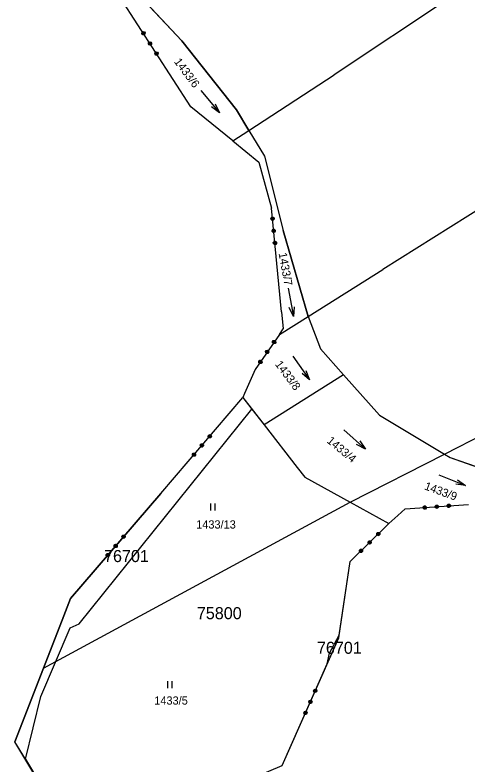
# Model space of a CAD drawing. Extents: x -779618 to -776429, y -1144546 to -1143350.
# Drawn here: x -779612.8 to -779519, y -1143946.2 to -1143790.9 of the extents above; entities that cross this region are included whole.
import ezdxf

# ---------------------------------------------------------------- set-up
doc = ezdxf.new("R2010")
doc.units = 0
for name, color, linetype in [('1', 7, 'Continuous'), ('11', 7, 'Continuous'), ('2', 7, 'Continuous'), ('3', 7, 'Continuous')]:
    doc.layers.add(name, color=color, linetype=linetype)

msp = doc.modelspace()

# ---------------------------------------------------------------- linework, layer by layer
at = {"layer": '1'}
for p, q in [((-779466.19, -1143749.69), (-779546.59, -1143803.31)), ((-779591.55, -1143781.9), (-779578.19, -1143796.25)), ((-779576.28, -1143809.92), (-779593.28, -1143783.67)), ((-779447.46, -1143787.76), (-779536.47, -1143843.65)), ((-779566.83, -1143810.58), (-779578.19, -1143796.25)), ((-779564.27, -1143814.83), (-779546.59, -1143803.31)), ((-779567.61, -1143817.01), (-779576.28, -1143809.92)), ((-779564.27, -1143814.83), (-779566.83, -1143810.58)), ((-779567.61, -1143817.01), (-779564.27, -1143814.83)), ((-779564.27, -1143814.83), (-779561.05, -1143820.16)), ((-779567.61, -1143817.01), (-779562.21, -1143821.43)), ((-779561.05, -1143820.16), (-779557.13, -1143835.59)), ((-779562.21, -1143821.43), (-779559.59, -1143830.98)), ((-779557.48, -1143852.47), (-779559.59, -1143830.98)), ((-779551.99, -1143853.39), (-779557.13, -1143835.59)), ((-779551.99, -1143853.39), (-779536.47, -1143843.65)), ((-779557.48, -1143852.47), (-779557.13, -1143855.95)), ((-779557.95, -1143857.13), (-779551.99, -1143853.39)), ((-779551.99, -1143853.39), (-779549.41, -1143860.12)), ((-779557.95, -1143857.13), (-779557.13, -1143855.95)), ((-779557.95, -1143857.13), (-779562.98, -1143864.41)), ((-779549.41, -1143860.12), (-779544.64, -1143865.48)), ((-779562.98, -1143864.41), (-779565.16, -1143869.41)), ((-779544.64, -1143865.48), (-779561.11, -1143875.87)), ((-779544.64, -1143865.48), (-779537.18, -1143873.87)), ((-779582.54, -1143890.09), (-779565.51, -1143870.22)), ((-779565.16, -1143869.41), (-779565.51, -1143870.22)), ((-779565.51, -1143870.22), (-779561.11, -1143875.87)), ((-779523.72, -1143881.94), (-779505.74, -1143872.79)), ((-779537.18, -1143873.87), (-779523.72, -1143881.94)), ((-779561.11, -1143875.87), (-779554.24, -1143884.72)), ((-779543.28, -1143891.9), (-779523.72, -1143881.94)), ((-779523.72, -1143881.94), (-779522.52, -1143882.67)), ((-779522.52, -1143882.67), (-779506.5, -1143888.29)), ((-779554.24, -1143884.72), (-779552.69, -1143886.72)), ((-779552.69, -1143886.72), (-779543.28, -1143891.9)), ((-779582.54, -1143890.09), (-779601.23, -1143911.91)), ((-779606.84, -1143926.35), (-779543.28, -1143891.9)), ((-779543.28, -1143891.9), (-779535.23, -1143896.33)), ((-779533.39, -1143894.66), (-779531.9, -1143893.31)), ((-779531.9, -1143893.31), (-779518.74, -1143892.39)), ((-779535.23, -1143896.33), (-779533.39, -1143894.66)), ((-779543.24, -1143904.2), (-779535.23, -1143896.33)), ((-779545.65, -1143920.07), (-779543.24, -1143904.2)), ((-779601.23, -1143911.91), (-779602.63, -1143915.51)), ((-779602.63, -1143915.51), (-779606.84, -1143926.35)), ((-779557.39, -1143946.56), (-779545.65, -1143920.07)), ((-779606.84, -1143926.35), (-779612.77, -1143941.62)), ((-779596.24, -1143969.2), (-779612.77, -1143941.62))]:
    msp.add_line(p, q, dxfattribs=at)
for points in [[(-779586.49, -1143794.74), (-779586.43, -1143794.48), (-779586.21, -1143794.33), (-779585.94, -1143794.39), (-779585.8, -1143794.62), (-779585.85, -1143794.88), (-779586.08, -1143795.03), (-779586.34, -1143794.97), (-779586.49, -1143794.74), (-779586.43, -1143794.76), (-779586.3, -1143794.96), (-779586.2, -1143794.96), (-779586.41, -1143794.65), (-779586.39, -1143794.53), (-779586.1, -1143794.97), (-779586.04, -1143794.93), (-779586.32, -1143794.49), (-779586.25, -1143794.45), (-779585.97, -1143794.88), (-779585.9, -1143794.85), (-779586.18, -1143794.41), (-779586.09, -1143794.4), (-779585.87, -1143794.75), (-779585.83, -1143794.66), (-779585.96, -1143794.46)], [(-779585.12, -1143796.85), (-779585.07, -1143796.59), (-779584.84, -1143796.44), (-779584.58, -1143796.5), (-779584.43, -1143796.72), (-779584.49, -1143796.99), (-779584.72, -1143797.13), (-779584.98, -1143797.08), (-779585.12, -1143796.85), (-779585.09, -1143796.84), (-779584.96, -1143797.04), (-779584.84, -1143797.06), (-779585.06, -1143796.73), (-779585.04, -1143796.62), (-779584.73, -1143797.09), (-779584.67, -1143797.04), (-779584.97, -1143796.57), (-779584.9, -1143796.53), (-779584.6, -1143797), (-779584.53, -1143796.96), (-779584.84, -1143796.49), (-779584.73, -1143796.51), (-779584.51, -1143796.85), (-779584.49, -1143796.74), (-779584.62, -1143796.53)], [(-779583.76, -1143798.96), (-779583.71, -1143798.7), (-779583.48, -1143798.55), (-779583.22, -1143798.61), (-779583.07, -1143798.83), (-779583.13, -1143799.1), (-779583.35, -1143799.24), (-779583.61, -1143799.19), (-779583.76, -1143798.96), (-779583.73, -1143798.93), (-779583.6, -1143799.13), (-779583.49, -1143799.15), (-779583.71, -1143798.82), (-779583.67, -1143798.72), (-779583.38, -1143799.18), (-779583.31, -1143799.13), (-779583.6, -1143798.69), (-779583.54, -1143798.64), (-779583.25, -1143799.08), (-779583.19, -1143799.04), (-779583.47, -1143798.59), (-779583.38, -1143798.59), (-779583.15, -1143798.95), (-779583.12, -1143798.85), (-779583.27, -1143798.62)], [(-779559.71, -1143833.05), (-779559.54, -1143832.84), (-779559.27, -1143832.82), (-779559.06, -1143832.99), (-779559.04, -1143833.26), (-779559.21, -1143833.46), (-779559.47, -1143833.49), (-779559.68, -1143833.32), (-779559.71, -1143833.05), (-779559.67, -1143833.09), (-779559.64, -1143833.33), (-779559.56, -1143833.38), (-779559.59, -1143833), (-779559.52, -1143832.91), (-779559.47, -1143833.43), (-779559.39, -1143833.42), (-779559.44, -1143832.9), (-779559.36, -1143832.9), (-779559.31, -1143833.41), (-779559.23, -1143833.42), (-779559.28, -1143832.9), (-779559.2, -1143832.93), (-779559.16, -1143833.34), (-779559.08, -1143833.28), (-779559.11, -1143833.04)], [(-779559.46, -1143835.55), (-779559.29, -1143835.34), (-779559.02, -1143835.32), (-779558.82, -1143835.49), (-779558.79, -1143835.75), (-779558.96, -1143835.96), (-779559.23, -1143835.99), (-779559.44, -1143835.82), (-779559.46, -1143835.55), (-779559.42, -1143835.56), (-779559.4, -1143835.79), (-779559.31, -1143835.87), (-779559.35, -1143835.47), (-779559.28, -1143835.38), (-779559.22, -1143835.94), (-779559.14, -1143835.93), (-779559.2, -1143835.37), (-779559.12, -1143835.36), (-779559.06, -1143835.92), (-779558.98, -1143835.91), (-779559.04, -1143835.36), (-779558.95, -1143835.43), (-779558.91, -1143835.83), (-779558.84, -1143835.74), (-779558.86, -1143835.5)], [(-779559.22, -1143838.05), (-779559.05, -1143837.84), (-779558.78, -1143837.81), (-779558.57, -1143837.98), (-779558.54, -1143838.25), (-779558.71, -1143838.46), (-779558.98, -1143838.49), (-779559.19, -1143838.32), (-779559.22, -1143838.05), (-779559.18, -1143838.03), (-779559.15, -1143838.27), (-779559.07, -1143838.34), (-779559.11, -1143837.95), (-779559.03, -1143837.88), (-779558.98, -1143838.42), (-779558.9, -1143838.41), (-779558.95, -1143837.88), (-779558.87, -1143837.86), (-779558.82, -1143838.39), (-779558.74, -1143838.38), (-779558.79, -1143837.86), (-779558.71, -1143837.9), (-779558.67, -1143838.32), (-779558.59, -1143838.25), (-779558.62, -1143837.97)], [(-779558.85, -1143859), (-779559.12, -1143859.05), (-779559.34, -1143858.9), (-779559.39, -1143858.63), (-779559.24, -1143858.41), (-779558.97, -1143858.36), (-779558.75, -1143858.52), (-779558.7, -1143858.78), (-779558.85, -1143859), (-779558.89, -1143858.99), (-779558.76, -1143858.79), (-779558.78, -1143858.68), (-779559, -1143859.01), (-779559.1, -1143859.01), (-779558.8, -1143858.57), (-779558.86, -1143858.52), (-779559.16, -1143858.96), (-779559.24, -1143858.92), (-779558.94, -1143858.48), (-779559, -1143858.44), (-779559.3, -1143858.88), (-779559.34, -1143858.79), (-779559.1, -1143858.43), (-779559.2, -1143858.45), (-779559.36, -1143858.68)], [(-779560.28, -1143861.07), (-779560.55, -1143861.12), (-779560.77, -1143860.96), (-779560.82, -1143860.7), (-779560.66, -1143860.48), (-779560.4, -1143860.43), (-779560.18, -1143860.58), (-779560.13, -1143860.84), (-779560.28, -1143861.07), (-779560.31, -1143861.04), (-779560.17, -1143860.84), (-779560.19, -1143860.73), (-779560.42, -1143861.06), (-779560.53, -1143861.08), (-779560.21, -1143860.62), (-779560.28, -1143860.57), (-779560.6, -1143861.03), (-779560.66, -1143860.99), (-779560.34, -1143860.53), (-779560.41, -1143860.48), (-779560.73, -1143860.94), (-779560.75, -1143860.83), (-779560.52, -1143860.5), (-779560.63, -1143860.52), (-779560.77, -1143860.72)], [(-779561.71, -1143863.13), (-779561.97, -1143863.18), (-779562.19, -1143863.03), (-779562.24, -1143862.76), (-779562.09, -1143862.54), (-779561.82, -1143862.49), (-779561.6, -1143862.65), (-779561.55, -1143862.91), (-779561.71, -1143863.13), (-779561.72, -1143863.08), (-779561.58, -1143862.88), (-779561.61, -1143862.78), (-779561.83, -1143863.1), (-779561.94, -1143863.12), (-779561.64, -1143862.69), (-779561.71, -1143862.64), (-779562.01, -1143863.07), (-779562.07, -1143863.03), (-779561.78, -1143862.6), (-779561.84, -1143862.54), (-779562.13, -1143862.97), (-779562.18, -1143862.89), (-779561.94, -1143862.56), (-779562.04, -1143862.55), (-779562.17, -1143862.75)], [(-779572.54, -1143877.93), (-779572.28, -1143877.91), (-779572.07, -1143878.09), (-779572.05, -1143878.36), (-779572.23, -1143878.56), (-779572.49, -1143878.58), (-779572.7, -1143878.41), (-779572.72, -1143878.14), (-779572.54, -1143877.93), (-779572.54, -1143877.99), (-779572.69, -1143878.17), (-779572.67, -1143878.27), (-779572.43, -1143877.98), (-779572.31, -1143877.97), (-779572.65, -1143878.37), (-779572.59, -1143878.42), (-779572.25, -1143878.03), (-779572.19, -1143878.08), (-779572.53, -1143878.47), (-779572.48, -1143878.53), (-779572.14, -1143878.14), (-779572.1, -1143878.22), (-779572.37, -1143878.53), (-779572.28, -1143878.55), (-779572.12, -1143878.36)], [(-779574.18, -1143879.84), (-779573.91, -1143879.82), (-779573.7, -1143880), (-779573.68, -1143880.26), (-779573.86, -1143880.47), (-779574.13, -1143880.49), (-779574.33, -1143880.31), (-779574.35, -1143880.05), (-779574.18, -1143879.84), (-779574.15, -1143879.87), (-779574.31, -1143880.06), (-779574.3, -1143880.17), (-779574.04, -1143879.87), (-779573.93, -1143879.86), (-779574.29, -1143880.28), (-779574.23, -1143880.33), (-779573.87, -1143879.91), (-779573.81, -1143879.96), (-779574.17, -1143880.39), (-779574.11, -1143880.44), (-779573.75, -1143880.01), (-779573.74, -1143880.13), (-779574, -1143880.43), (-779573.88, -1143880.42), (-779573.73, -1143880.24)], [(-779575.81, -1143881.75), (-779575.54, -1143881.73), (-779575.34, -1143881.9), (-779575.32, -1143882.17), (-779575.49, -1143882.37), (-779575.76, -1143882.39), (-779575.97, -1143882.22), (-779575.99, -1143881.95), (-779575.81, -1143881.75), (-779575.77, -1143881.76), (-779575.93, -1143881.95), (-779575.92, -1143882.06), (-779575.66, -1143881.76), (-779575.56, -1143881.76), (-779575.91, -1143882.17), (-779575.85, -1143882.22), (-779575.51, -1143881.82), (-779575.44, -1143881.87), (-779575.78, -1143882.27), (-779575.72, -1143882.32), (-779575.38, -1143881.92), (-779575.35, -1143882.01), (-779575.63, -1143882.33), (-779575.52, -1143882.33), (-779575.34, -1143882.12)], [(-779527.71, -1143892.7), (-779527.5, -1143892.87), (-779527.48, -1143893.14), (-779527.66, -1143893.34), (-779527.93, -1143893.36), (-779528.13, -1143893.19), (-779528.15, -1143892.92), (-779527.98, -1143892.72), (-779527.71, -1143892.7), (-779527.69, -1143892.74), (-779527.93, -1143892.75), (-779528.01, -1143892.84), (-779527.61, -1143892.81), (-779527.54, -1143892.89), (-779528.08, -1143892.92), (-779528.08, -1143893), (-779527.55, -1143892.97), (-779527.53, -1143893.05), (-779528.06, -1143893.08), (-779528.05, -1143893.16), (-779527.53, -1143893.12), (-779527.57, -1143893.21), (-779528, -1143893.24), (-779527.92, -1143893.31), (-779527.64, -1143893.29)], [(-779525.2, -1143892.52), (-779525, -1143892.7), (-779524.98, -1143892.97), (-779525.16, -1143893.17), (-779525.43, -1143893.19), (-779525.63, -1143893.01), (-779525.65, -1143892.74), (-779525.47, -1143892.54), (-779525.2, -1143892.52), (-779525.21, -1143892.56), (-779525.45, -1143892.58), (-779525.52, -1143892.66), (-779525.12, -1143892.64), (-779525.04, -1143892.71), (-779525.6, -1143892.75), (-779525.59, -1143892.83), (-779525.03, -1143892.79), (-779525.03, -1143892.87), (-779525.59, -1143892.91), (-779525.58, -1143892.99), (-779525.02, -1143892.95), (-779525.1, -1143893.03), (-779525.5, -1143893.06), (-779525.41, -1143893.14), (-779525.17, -1143893.12)], [(-779522.7, -1143892.35), (-779522.5, -1143892.52), (-779522.48, -1143892.79), (-779522.65, -1143892.99), (-779522.92, -1143893.01), (-779523.13, -1143892.84), (-779523.14, -1143892.57), (-779522.97, -1143892.36), (-779522.7, -1143892.35), (-779522.74, -1143892.39), (-779522.98, -1143892.4), (-779523.03, -1143892.49), (-779522.65, -1143892.46), (-779522.57, -1143892.54), (-779523.08, -1143892.57), (-779523.08, -1143892.65), (-779522.56, -1143892.62), (-779522.55, -1143892.7), (-779523.07, -1143892.73), (-779523.08, -1143892.81), (-779522.56, -1143892.78), (-779522.59, -1143892.86), (-779523, -1143892.89), (-779522.95, -1143892.96), (-779522.71, -1143892.95)], [(-779537.57, -1143898.18), (-779537.3, -1143898.18), (-779537.11, -1143898.37), (-779537.11, -1143898.64), (-779537.31, -1143898.83), (-779537.58, -1143898.83), (-779537.76, -1143898.64), (-779537.76, -1143898.37), (-779537.57, -1143898.18), (-779537.57, -1143898.24), (-779537.74, -1143898.4), (-779537.73, -1143898.5), (-779537.46, -1143898.24), (-779537.34, -1143898.24), (-779537.71, -1143898.6), (-779537.66, -1143898.66), (-779537.29, -1143898.29), (-779537.23, -1143898.35), (-779537.6, -1143898.72), (-779537.55, -1143898.78), (-779537.18, -1143898.42), (-779537.16, -1143898.5), (-779537.45, -1143898.79), (-779537.36, -1143898.81), (-779537.18, -1143898.64)], [(-779590.1, -1143899.41), (-779590.37, -1143899.43), (-779590.57, -1143899.25), (-779590.59, -1143898.99), (-779590.42, -1143898.78), (-779590.15, -1143898.76), (-779589.95, -1143898.94), (-779589.92, -1143899.2), (-779590.1, -1143899.41), (-779590.14, -1143899.39), (-779589.98, -1143899.21), (-779589.99, -1143899.09), (-779590.25, -1143899.4), (-779590.35, -1143899.39), (-779590, -1143898.98), (-779590.06, -1143898.93), (-779590.4, -1143899.33), (-779590.47, -1143899.29), (-779590.13, -1143898.89), (-779590.19, -1143898.83), (-779590.53, -1143899.24), (-779590.56, -1143899.15), (-779590.28, -1143898.82), (-779590.39, -1143898.82), (-779590.57, -1143899.03)], [(-779591.73, -1143901.31), (-779592, -1143901.34), (-779592.21, -1143901.16), (-779592.23, -1143900.89), (-779592.05, -1143900.69), (-779591.78, -1143900.67), (-779591.58, -1143900.84), (-779591.56, -1143901.11), (-779591.73, -1143901.31), (-779591.76, -1143901.28), (-779591.6, -1143901.1), (-779591.61, -1143900.99), (-779591.87, -1143901.29), (-779591.98, -1143901.3), (-779591.62, -1143900.87), (-779591.68, -1143900.82), (-779592.04, -1143901.25), (-779592.1, -1143901.19), (-779591.74, -1143900.77), (-779591.8, -1143900.72), (-779592.16, -1143901.14), (-779592.17, -1143901.03), (-779591.91, -1143900.73), (-779592.03, -1143900.73), (-779592.18, -1143900.92)], [(-779539.36, -1143899.94), (-779539.09, -1143899.94), (-779538.9, -1143900.13), (-779538.9, -1143900.4), (-779539.1, -1143900.59), (-779539.37, -1143900.59), (-779539.55, -1143900.4), (-779539.55, -1143900.13), (-779539.36, -1143899.94), (-779539.34, -1143899.97), (-779539.51, -1143900.14), (-779539.51, -1143900.26), (-779539.23, -1143899.98), (-779539.11, -1143899.98), (-779539.51, -1143900.37), (-779539.46, -1143900.43), (-779539.06, -1143900.03), (-779539, -1143900.09), (-779539.4, -1143900.48), (-779539.34, -1143900.54), (-779538.94, -1143900.15), (-779538.95, -1143900.26), (-779539.23, -1143900.54), (-779539.12, -1143900.54), (-779538.95, -1143900.37)], [(-779593.37, -1143903.22), (-779593.63, -1143903.24), (-779593.84, -1143903.07), (-779593.86, -1143902.8), (-779593.68, -1143902.59), (-779593.42, -1143902.57), (-779593.21, -1143902.75), (-779593.19, -1143903.02), (-779593.37, -1143903.22), (-779593.37, -1143903.16), (-779593.21, -1143902.98), (-779593.24, -1143902.88), (-779593.48, -1143903.17), (-779593.6, -1143903.18), (-779593.26, -1143902.79), (-779593.32, -1143902.73), (-779593.66, -1143903.13), (-779593.72, -1143903.08), (-779593.38, -1143902.68), (-779593.43, -1143902.62), (-779593.77, -1143903.02), (-779593.81, -1143902.94), (-779593.54, -1143902.62), (-779593.63, -1143902.61), (-779593.79, -1143902.79)], [(-779541.15, -1143901.7), (-779540.88, -1143901.7), (-779540.69, -1143901.89), (-779540.69, -1143902.16), (-779540.89, -1143902.35), (-779541.15, -1143902.35), (-779541.34, -1143902.16), (-779541.34, -1143901.89), (-779541.15, -1143901.7), (-779541.11, -1143901.72), (-779541.29, -1143901.89), (-779541.29, -1143902), (-779541, -1143901.72), (-779540.9, -1143901.74), (-779541.29, -1143902.11), (-779541.23, -1143902.17), (-779540.85, -1143901.8), (-779540.79, -1143901.85), (-779541.17, -1143902.22), (-779541.11, -1143902.28), (-779540.73, -1143901.91), (-779540.71, -1143902), (-779541.02, -1143902.3), (-779540.91, -1143902.31), (-779540.71, -1143902.11)], [(-779550.74, -1143930.76), (-779550.49, -1143930.67), (-779550.24, -1143930.77), (-779550.15, -1143931.03), (-779550.25, -1143931.27), (-779550.51, -1143931.37), (-779550.75, -1143931.26), (-779550.85, -1143931.01), (-779550.74, -1143930.76), (-779550.72, -1143930.82), (-779550.82, -1143931.03), (-779550.77, -1143931.12), (-779550.61, -1143930.77), (-779550.51, -1143930.73), (-779550.72, -1143931.21), (-779550.65, -1143931.24), (-779550.44, -1143930.77), (-779550.36, -1143930.8), (-779550.57, -1143931.27), (-779550.5, -1143931.32), (-779550.29, -1143930.84), (-779550.24, -1143930.91), (-779550.4, -1143931.28), (-779550.31, -1143931.27), (-779550.21, -1143931.05)], [(-779551.76, -1143933.06), (-779551.51, -1143932.96), (-779551.26, -1143933.07), (-779551.16, -1143933.32), (-779551.27, -1143933.57), (-779551.52, -1143933.66), (-779551.77, -1143933.55), (-779551.87, -1143933.3), (-779551.76, -1143933.06), (-779551.72, -1143933.08), (-779551.82, -1143933.3), (-779551.78, -1143933.41), (-779551.62, -1143933.04), (-779551.51, -1143933), (-779551.74, -1143933.51), (-779551.67, -1143933.55), (-779551.44, -1143933.03), (-779551.37, -1143933.07), (-779551.59, -1143933.58), (-779551.52, -1143933.61), (-779551.29, -1143933.1), (-779551.25, -1143933.2), (-779551.41, -1143933.57), (-779551.31, -1143933.53), (-779551.21, -1143933.31)], [(-779552.77, -1143935.35), (-779552.52, -1143935.26), (-779552.27, -1143935.37), (-779552.18, -1143935.62), (-779552.29, -1143935.86), (-779552.54, -1143935.96), (-779552.78, -1143935.85), (-779552.88, -1143935.6), (-779552.77, -1143935.35), (-779552.73, -1143935.36), (-779552.83, -1143935.58), (-779552.79, -1143935.68), (-779552.63, -1143935.32), (-779552.53, -1143935.3), (-779552.75, -1143935.79), (-779552.67, -1143935.82), (-779552.46, -1143935.34), (-779552.38, -1143935.36), (-779552.6, -1143935.85), (-779552.52, -1143935.88), (-779552.31, -1143935.39), (-779552.26, -1143935.47), (-779552.43, -1143935.86), (-779552.33, -1143935.83), (-779552.22, -1143935.58)]]:
    msp.add_lwpolyline(points, dxfattribs=at)
at = {"layer": '11'}
msp.add_line((-779565.51, -1143870.22), (-779563.66, -1143872.6), dxfattribs=at)
for points in [[(-779589.34, -1143784.27), (-779578.19, -1143796.25), (-779566.83, -1143810.58), (-779564.27, -1143814.83), (-779561.05, -1143820.16), (-779557.13, -1143835.59), (-779551.99, -1143853.39), (-779549.41, -1143860.12), (-779544.64, -1143865.48), (-779537.18, -1143873.87), (-779523.72, -1143881.94), (-779522.52, -1143882.67), (-779506.5, -1143888.29), (-779497.12, -1143891.58), (-779481.42, -1143898.66), (-779468.75, -1143904.38), (-779446.22, -1143922.44), (-779445.96, -1143922.85), (-779432.16, -1143945.16)], [(-779610.62, -1143945.21), (-779612.77, -1143941.62), (-779606.84, -1143926.35), (-779602.63, -1143915.51), (-779601.23, -1143911.91), (-779582.54, -1143890.09), (-779565.51, -1143870.22)], [(-779610.62, -1143945.21), (-779607.42, -1143932.25), (-779601.36, -1143918), (-779599.45, -1143917.16), (-779563.69, -1143872.66), (-779563.66, -1143872.6)], [(-779563.66, -1143872.6), (-779561.11, -1143875.87), (-779554.24, -1143884.72), (-779552.69, -1143886.72), (-779543.28, -1143891.9), (-779535.23, -1143896.33)], [(-779545.56, -1143919.5), (-779543.24, -1143904.2), (-779535.23, -1143896.33)], [(-779548.04, -1143925.46), (-779545.65, -1143920.07), (-779545.56, -1143919.5)], [(-779548.04, -1143925.46), (-779547.58, -1143923.23), (-779545.56, -1143919.5)], [(-779610.62, -1143945.21), (-779596.24, -1143969.2), (-779582.99, -1143962.82), (-779575.44, -1143954.19), (-779557.39, -1143946.56), (-779548.04, -1143925.46)]]:
    msp.add_lwpolyline(points, dxfattribs=at)
at = {"layer": '3'}
for p, q in [((-779574.21, -1143806.56), (-779570.35, -1143811.16)), ((-779556.12, -1143847.55), (-779555.04, -1143853.45)), ((-779555.16, -1143861.67), (-779551.68, -1143866.55)), ((-779544.58, -1143876.9), (-779540.1, -1143880.9)), ((-779524.92, -1143886.26), (-779519.34, -1143888.48)), ((-779572.23, -1143892.18), (-779572.23, -1143893.68)), ((-779571.23, -1143893.68), (-779571.23, -1143892.18)), ((-779581.17, -1143929.02), (-779581.17, -1143930.52)), ((-779580.17, -1143930.52), (-779580.17, -1143929.02))]:
    msp.add_line(p, q, dxfattribs=at)
for points in [[(-779571.25, -1143809.3), (-779570.35, -1143811.16), (-779572.02, -1143809.95)], [(-779554.91, -1143851.39), (-779555.04, -1143853.45), (-779555.89, -1143851.57)], [(-779552.43, -1143864.63), (-779551.68, -1143866.55), (-779553.25, -1143865.21)], [(-779541.26, -1143879.19), (-779540.1, -1143880.9), (-779541.93, -1143879.94)], [(-779521.02, -1143887.28), (-779519.34, -1143888.48), (-779521.39, -1143888.2)]]:
    msp.add_lwpolyline(points, dxfattribs=at)

# ---------------------------------------------------------------- texts
at = {"layer": '11'}
for s, p in [('76701', (-779594.31, -1143904.34)), ('75800', (-779575.06, -1143916.19)), ('76701', (-779550.16, -1143923.36))]:
    msp.add_text(s, height=2.5, dxfattribs=at).set_placement(p)
at = {"layer": '2'}
for s, rotation, p in [('1433/6', 306.9335, (-779579.88, -1143800.6)), ('1433/7', 280.3482, (-779558.12, -1143840.3)), ('1433/8', 306.8762, (-779558.94, -1143863.35)), ('1433/4', 320.3407, (-779548.24, -1143879.43)), ('1433/9', 339.8786, (-779528.01, -1143889.24))]:
    msp.add_text(s, height=1.7, rotation=rotation, dxfattribs=at).set_placement(p)
for s, p in [('1433/13', (-779575.2, -1143897.39)), ('1433/5', (-779583.89, -1143933.9))]:
    msp.add_text(s, height=1.7, dxfattribs=at).set_placement(p)

doc.saveas('drawing.dxf')
